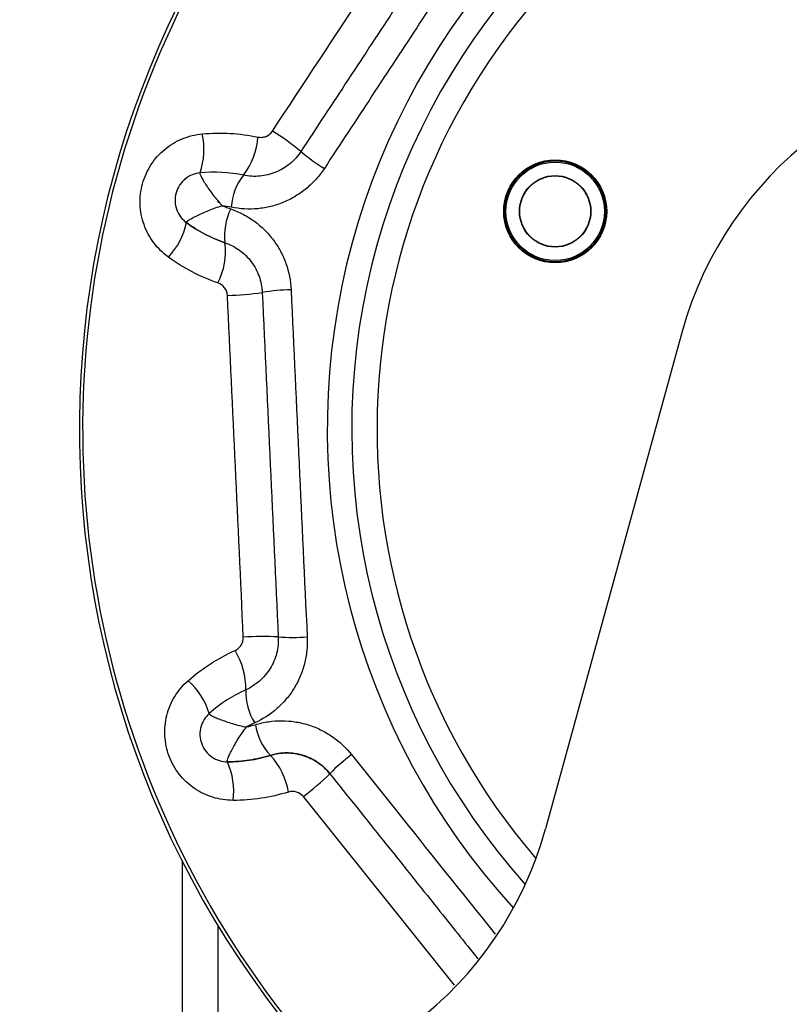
# Model space of a CAD drawing. Header units: inches. Extents: x 170 to 284, y 215 to 248.
# Tile 700 of 1056: x 211.7905 to 211.8708, y 244.1307 to 244.2334. Entities that reach past the tile are written whole.
import ezdxf

# ---------------------------------------------------------------- set-up
doc = ezdxf.new("R2010")
doc.units = ezdxf.units.IN
doc.header["$LTSCALE"] = 0.25
doc.header["$MEASUREMENT"] = 0
doc.layers.add('ANNOTATIONS', color=1, linetype='Continuous')
doc.layers.add('LH FRONT OF HOOD', color=7, linetype='Continuous')
doc.styles.add('ARIAL', font='arial.ttf', dxfattribs={"height": 0.09375})
doc.dimstyles.new('STANDARD$0', dxfattribs={"dimtxt": 0.09375, "dimasz": 0.09375, "dimexe": 0.03125, "dimexo": 0.046875, "dimgap": 0.09, "dimtad": 0, "dimtih": 1, "dimtoh": 1, "dimdec": 4, "dimzin": 0, "dimdsep": 46, "dimtxsty": 'ARIAL', "dimcen": 0.09, "dimadec": 0, "dimazin": 0, "dimtfac": 1, "dimtdec": 4, "dimtofl": 0, "dimtmove": 0, "dimatfit": 1, "dimfxl": 1, "dimtolj": 1, "dimtzin": 0, "dimarcsym": 0})

# ---------------------------------------------------------------- blocks, each defined once
blk = doc.blocks.new('*D57')
at = {"layer": 'ANNOTATIONS', "color": 0, "lineweight": -2, "transparency": 16777216}
for p, q in [((211.573486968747, 244.9262927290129), (212.9080140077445, 244.9262927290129)), ((212.8767640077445, 244.8325427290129), (212.8767640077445, 242.5705891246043)), ((212.8767640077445, 239.8737753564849), (212.8767640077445, 242.1357289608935)), ((212.4115944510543, 239.7800253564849), (212.9080140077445, 239.7800253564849))]:
    blk.add_line(p, q, dxfattribs=at)
at = {"layer": 'ANNOTATIONS', "color": 0, "transparency": 16777216}
for points in [[(212.8611390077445, 244.8325427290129), (212.8923890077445, 244.8325427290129), (212.8767640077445, 244.9262927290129)], [(212.8611390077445, 239.8737753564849), (212.8923890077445, 239.8737753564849), (212.8767640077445, 239.7800253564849)]]:
    blk.add_solid(points, dxfattribs=at)
at = {"layer": 'defpoints', "color": 0, "transparency": 16777216}
for p in [(211.526611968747, 244.9262927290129), (212.3647194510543, 239.7800253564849), (212.8767640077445, 239.7800253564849)]:
    blk.add_point(p, dxfattribs=at)
at = {"layer": 'ANNOTATIONS', "color": 0, "transparency": 16777216, "insert": (212.8767640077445, 242.3531590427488), "char_height": 0.09375, "attachment_point": 5, "style": 'ARIAL'}
blk.add_mtext('\\A1;TOTAL\\PHEIGHT', dxfattribs=at)

msp = doc.modelspace()

# ---------------------------------------------------------------- linework, layer by layer
at = {"layer": 'LH FRONT OF HOOD'}
for p, q in [((211.8112099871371, 244.2145802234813), (211.8112099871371, 244.2143531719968)), ((211.8596660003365, 244.20089793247), (211.8453896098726, 244.1490270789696)), ((211.8358865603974, 244.1327090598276), (211.8201258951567, 244.1523918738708)), ((211.8074800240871, 244.1456937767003), (211.8074800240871, 244.1208780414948)), ((211.8112099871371, 244.1389685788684), (211.8112099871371, 244.1209778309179))]:
    msp.add_line(p, q, dxfattribs=at)
for radius in [0.005374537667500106, 0.005255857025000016, 0.005134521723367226, 0.003730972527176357, 0.003696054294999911]:
    msp.add_circle((211.8464040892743, 244.2134379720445), radius, dxfattribs=at)
for centre, radius, start, end in [((211.8966091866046, 244.1907300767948), 0.09986128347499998, 317.7711300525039, 222.2288699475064), ((211.8966091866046, 244.1907300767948), 0.09951649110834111, 317.6981869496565, 110.6626375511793), ((211.8966091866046, 244.1907300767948), 0.09951649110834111, 110.6626375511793, 222.3018130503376), ((211.8966091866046, 244.1907300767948), 0.07399014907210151, 317.5215552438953, 110.6626375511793), ((211.8966091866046, 244.1907300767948), 0.07399014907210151, 110.6626375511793, 222.4784447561), ((211.8966091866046, 244.1907300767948), 0.06879674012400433, 319.3724087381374, 220.6275912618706), ((211.8966091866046, 244.1907300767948), 0.07143715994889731, 110.6626375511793, 221.6978875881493), ((211.8966091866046, 244.1907300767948), 0.03831689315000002, 15.38847683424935, 164.6115231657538), ((211.8023112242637, 244.2198732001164), 0.007438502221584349, 341.0388398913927, 12.77399604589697), ((211.8080875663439, 244.2216838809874), 0.007313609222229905, 322.2667785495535, 356.1019971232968), ((211.803234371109, 244.199540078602), 0.02612261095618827, 50.45002303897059, 58.46282526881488), ((211.8325826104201, 244.2347548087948), 0.0197189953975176, 229.8499589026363, 238.636242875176), ((211.8186970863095, 244.2134687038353), 0.006104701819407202, 142.226862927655, 176.2215016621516), ((211.8179983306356, 244.2109210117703), 0.006104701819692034, 153.1037734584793, 187.0984121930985), ((211.8006378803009, 244.2137721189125), 0.007438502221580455, 316.5512790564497, 348.2864352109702), ((211.8046822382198, 244.2092679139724), 0.007313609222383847, 333.2232779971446, 7.05849657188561), ((211.8118050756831, 244.2307892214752), 0.02612261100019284, 270.8624498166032, 278.875252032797), ((211.8190815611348, 244.1855294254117), 0.01971899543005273, 90.68903221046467, 99.47531616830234), ((211.8158889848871, 244.1429731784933), 0.02612261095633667, 86.45002303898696, 94.46282526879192), ((211.818933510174, 244.1887129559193), 0.01971899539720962, 265.8499589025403, 274.6362428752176), ((211.8067995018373, 244.1637405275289), 0.007313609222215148, 358.2667785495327, 32.10199712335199), ((211.8031906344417, 244.158880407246), 0.00743850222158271, 17.03883989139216, 48.77399604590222), ((211.8202115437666, 244.1633304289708), 0.006104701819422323, 178.2268629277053, 212.221501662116), ((211.8211437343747, 244.1608585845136), 0.006104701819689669, 189.1037734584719, 223.0984121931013), ((211.8113424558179, 244.1516941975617), 0.007313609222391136, 9.223277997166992, 43.0584965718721), ((211.8369448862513, 244.1409530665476), 0.01971899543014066, 126.6890322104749, 135.4753161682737), ((211.8054229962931, 244.1529609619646), 0.007438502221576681, 352.551279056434, 24.28643521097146), ((211.8044550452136, 244.1732919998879), 0.02612261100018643, 306.8624498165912, 314.8752520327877), ((211.8084464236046, 244.1591949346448), 0.03831689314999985, 270, 344.6115231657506)]:
    msp.add_arc(centre, radius, start, end, dxfattribs=at)
for points, knots in [([(211.8168978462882, 244.2218044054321), (211.8201743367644, 244.2267679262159), (211.823449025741, 244.2317364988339), (211.8299877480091, 244.2416766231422), (211.8332522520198, 244.2466488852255), (211.8365127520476, 244.2516228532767)], [0, 0, 0, 0, 0.5, 0.5, 1, 1, 1, 1]), ([(211.8422290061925, 244.2481834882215), (211.8389034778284, 244.2431452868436), (211.8355794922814, 244.2381018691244), (211.8289426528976, 244.2280125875), (211.8256291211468, 244.2229656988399), (211.8223194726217, 244.2179171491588)], [0, 0, 0, 0, 0.5, 0.5, 1, 1, 1, 1]), ([(211.8060381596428, 244.2086566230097), (211.8057465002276, 244.2088689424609), (211.805470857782, 244.2091033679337), (211.8049622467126, 244.2096056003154), (211.804727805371, 244.2098743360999), (211.8042989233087, 244.2104472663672), (211.8041031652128, 244.2107542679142), (211.8037634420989, 244.2113886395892), (211.8036186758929, 244.2117161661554), (211.8033788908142, 244.2123917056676), (211.8032834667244, 244.2127419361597), (211.8031472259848, 244.2134539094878), (211.8031068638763, 244.2138113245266), (211.8030802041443, 244.214528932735), (211.8030939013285, 244.2148891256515), (211.8031777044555, 244.2156124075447), (211.8032470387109, 244.215967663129), (211.8034375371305, 244.2166608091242), (211.803558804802, 244.2169995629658), (211.803854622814, 244.2176610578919), (211.8040290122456, 244.2179820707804), (211.8044191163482, 244.218586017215), (211.804636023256, 244.2188718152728), (211.8051137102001, 244.2194109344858), (211.8053765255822, 244.2196654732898), (211.8059294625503, 244.2201250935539), (211.8062210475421, 244.2203323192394), (211.8068339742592, 244.2207022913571), (211.8071580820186, 244.2208660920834), (211.8081556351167, 244.2212787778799), (211.808847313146, 244.2214502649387), (211.8095656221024, 244.2215178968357)], [0, 0, 0, 0, 0.06250000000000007, 0.06250000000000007, 0.1250000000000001, 0.1250000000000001, 0.1875000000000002, 0.1875000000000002, 0.2500000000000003, 0.2500000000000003, 0.3125000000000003, 0.3125000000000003, 0.3750000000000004, 0.3750000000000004, 0.4375000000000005, 0.4375000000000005, 0.5000000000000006, 0.5000000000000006, 0.5625000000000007, 0.5625000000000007, 0.6250000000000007, 0.6250000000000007, 0.6875000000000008, 0.6875000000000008, 0.7500000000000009, 0.7500000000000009, 0.8125000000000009, 0.8125000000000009, 0.875000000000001, 0.875000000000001, 1, 1, 1, 1]), ([(211.8153842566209, 244.2211866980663), (211.8155262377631, 244.2211568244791), (211.8156691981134, 244.221148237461), (211.8159570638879, 244.2211732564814), (211.8160985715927, 244.2212070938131), (211.8165000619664, 244.2213690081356), (211.8167360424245, 244.2215592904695), (211.8168978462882, 244.2218044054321)], [0, 0, 0, 0, 0.250000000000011, 0.250000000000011, 0.5000000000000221, 0.5000000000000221, 1, 1, 1, 1]), ([(211.8198679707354, 244.2196824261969), (211.819549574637, 244.219198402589), (211.8191576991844, 244.2187639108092), (211.8184959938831, 244.2182189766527), (211.8182627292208, 244.2180542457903), (211.8177704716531, 244.2177590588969), (211.8175100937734, 244.2176284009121), (211.8169803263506, 244.2174104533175), (211.8167090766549, 244.2173218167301), (211.8161539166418, 244.2171849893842), (211.8158675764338, 244.2171366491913), (211.8150081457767, 244.2170574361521), (211.8144383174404, 244.2170895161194), (211.8138716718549, 244.2172080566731)], [0, 0, 0, 0, 0.2499999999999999, 0.2499999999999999, 0.3749999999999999, 0.3749999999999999, 0.4999999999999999, 0.4999999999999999, 0.6249999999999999, 0.6249999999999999, 0.7499999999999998, 0.7499999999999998, 1, 1, 1, 1]), ([(211.8223194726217, 244.2179171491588), (211.8220602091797, 244.2175216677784), (211.8217732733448, 244.217148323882), (211.8211444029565, 244.2164456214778), (211.8208051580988, 244.216119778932), (211.820088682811, 244.2155266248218), (211.8197100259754, 244.2152576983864), (211.8189113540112, 244.21477580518), (211.818489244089, 244.214562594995), (211.8176310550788, 244.2142069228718), (211.8171918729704, 244.2140622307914), (211.8162934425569, 244.2138386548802), (211.8158302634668, 244.213759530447), (211.8144410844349, 244.2136290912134), (211.8135205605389, 244.2136799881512), (211.8126056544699, 244.2138710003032)], [0, 0, 0, 0, 0.1249999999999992, 0.1249999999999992, 0.2499999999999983, 0.2499999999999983, 0.3749999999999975, 0.3749999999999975, 0.4999999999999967, 0.4999999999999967, 0.6249999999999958, 0.6249999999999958, 0.7499999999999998, 0.7499999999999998, 1, 1, 1, 1]), ([(211.8093461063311, 244.2174562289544), (211.8090653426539, 244.2174290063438), (211.8087927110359, 244.2173618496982), (211.8082645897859, 244.2171448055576), (211.8080154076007, 244.216996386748), (211.8076796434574, 244.2167197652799), (211.8075726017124, 244.2166170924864), (211.8073773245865, 244.2163985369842), (211.8072883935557, 244.2162823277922), (211.8070479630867, 244.2159127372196), (211.8069233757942, 244.2156361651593), (211.8067667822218, 244.215066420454), (211.806732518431, 244.2147645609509), (211.8067562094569, 244.2141777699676), (211.8068143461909, 244.2138836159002), (211.8070102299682, 244.2133393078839), (211.8071501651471, 244.2130818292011), (211.807491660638, 244.2126278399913), (211.8076938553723, 244.2124286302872), (211.807921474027, 244.2122619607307)], [0, 0, 0, 0, 0.1249999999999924, 0.1249999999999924, 0.2499999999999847, 0.2499999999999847, 0.3124999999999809, 0.3124999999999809, 0.3749999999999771, 0.3749999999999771, 0.4999999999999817, 0.4999999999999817, 0.6249999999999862, 0.6249999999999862, 0.7499999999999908, 0.7499999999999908, 0.8749999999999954, 0.8749999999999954, 1, 1, 1, 1]), ([(211.8093461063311, 244.2174562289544), (211.8093165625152, 244.2174533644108), (211.8093081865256, 244.2174228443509), (211.8093325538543, 244.2173100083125), (211.8093648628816, 244.2172287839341), (211.8094662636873, 244.2170213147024), (211.8095350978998, 244.2168958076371), (211.8097009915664, 244.216613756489), (211.8097975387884, 244.2164578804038), (211.8101251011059, 244.2159509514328), (211.8103920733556, 244.2155627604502), (211.81097962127, 244.2147852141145), (211.8112990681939, 244.2143926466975), (211.811672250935, 244.2140257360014)], [0, 0, 0, 0, 0.1249999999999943, 0.1249999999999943, 0.2499999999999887, 0.2499999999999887, 0.374999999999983, 0.374999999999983, 0.4999999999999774, 0.4999999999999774, 0.7499999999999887, 0.7499999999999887, 1, 1, 1, 1]), ([(211.807921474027, 244.2122619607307), (211.8078975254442, 244.2122794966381), (211.8079058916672, 244.2123100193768), (211.8079844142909, 244.2123946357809), (211.8080536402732, 244.2124480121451), (211.8082466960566, 244.2125747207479), (211.8083699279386, 244.2126475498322), (211.8086565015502, 244.2128055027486), (211.8088190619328, 244.2128903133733), (211.8093594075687, 244.2131592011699), (211.8097870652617, 244.2133568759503), (211.8106890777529, 244.2137258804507), (211.8111641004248, 244.2139005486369), (211.811672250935, 244.2140257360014)], [0, 0, 0, 0, 0.1249999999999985, 0.1249999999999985, 0.249999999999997, 0.249999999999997, 0.3749999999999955, 0.3749999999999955, 0.499999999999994, 0.499999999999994, 0.749999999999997, 0.749999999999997, 1, 1, 1, 1]), ([(211.8125539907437, 244.2136826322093), (211.8129960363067, 244.2135314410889), (211.8134236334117, 244.2133480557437), (211.8142501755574, 244.2129174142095), (211.8146477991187, 244.212670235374), (211.8153943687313, 244.2121250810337), (211.8157460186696, 244.2118257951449), (211.8164056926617, 244.2111733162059), (211.8167153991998, 244.2108172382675), (211.8172714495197, 244.2100714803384), (211.8175200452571, 244.2096802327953), (211.8179588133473, 244.2088612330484), (211.818150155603, 244.2084299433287), (211.8186221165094, 244.2071051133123), (211.8188019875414, 244.2061915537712), (211.8188444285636, 244.2052469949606)], [0, 0, 0, 0, 0.1249999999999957, 0.1249999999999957, 0.2499999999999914, 0.2499999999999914, 0.3749999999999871, 0.3749999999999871, 0.4999999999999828, 0.4999999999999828, 0.6249999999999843, 0.6249999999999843, 0.7499999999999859, 0.7499999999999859, 1, 1, 1, 1]), ([(211.8119404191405, 244.2101666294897), (211.8112210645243, 244.210412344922), (211.8105259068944, 244.2107104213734), (211.8091833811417, 244.2114099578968), (211.808535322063, 244.2118124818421), (211.807921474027, 244.2122619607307)], [0, 0, 0, 0, 0.5, 0.5, 1, 1, 1, 1]), ([(211.8119404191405, 244.2101666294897), (211.8122142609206, 244.2100730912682), (211.8124791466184, 244.2099597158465), (211.8129911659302, 244.2096936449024), (211.8132374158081, 244.2095410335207), (211.8136997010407, 244.2092046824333), (211.8139174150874, 244.2090201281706), (211.8143257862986, 244.2086180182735), (211.8145174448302, 244.2083987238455), (211.814861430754, 244.2079398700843), (211.8150152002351, 244.2076992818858), (211.815286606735, 244.2071959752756), (211.8154049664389, 244.2069310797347), (211.8156969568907, 244.2061180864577), (211.8158084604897, 244.2055579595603), (211.8158353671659, 244.2049793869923)], [0, 0, 0, 0, 0.1250000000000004, 0.1250000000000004, 0.2500000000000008, 0.2500000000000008, 0.3750000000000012, 0.3750000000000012, 0.5000000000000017, 0.5000000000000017, 0.6250000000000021, 0.6250000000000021, 0.7500000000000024, 0.7500000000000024, 1, 1, 1, 1]), ([(211.8121982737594, 244.2046695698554), (211.812184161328, 244.2049628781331), (211.8120797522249, 244.2052441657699), (211.8117297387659, 244.2057043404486), (211.8114862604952, 244.2058795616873), (211.8112116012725, 244.2059730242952)], [0, 0, 0, 0, 0.5, 0.5, 1, 1, 1, 1]), ([(211.8138563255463, 244.1690165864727), (211.8135895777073, 244.17495803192), (211.8133184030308, 244.1809025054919), (211.8127656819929, 244.1927875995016), (211.8124840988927, 244.1987290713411), (211.8121982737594, 244.2046695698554)], [0, 0, 0, 0, 0.5, 0.5, 1, 1, 1, 1]), ([(211.8188444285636, 244.2052469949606), (211.8191154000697, 244.1992163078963), (211.8193906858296, 244.1931823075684), (211.8199517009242, 244.1811188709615), (211.8202374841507, 244.1750882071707), (211.8205273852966, 244.1690584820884)], [0, 0, 0, 0, 0.5, 0.5, 1, 1, 1, 1]), ([(211.8129948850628, 244.1676271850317), (211.8131273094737, 244.1676864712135), (211.8132480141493, 244.1677635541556), (211.8134661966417, 244.1679529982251), (211.8135607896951, 244.1680635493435), (211.8137904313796, 244.1684305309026), (211.8138694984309, 244.1687231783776), (211.8138563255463, 244.1690165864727)], [0, 0, 0, 0, 0.2500000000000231, 0.2500000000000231, 0.5000000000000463, 0.5000000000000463, 1, 1, 1, 1]), ([(211.8175064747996, 244.1690456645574), (211.8175333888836, 244.1684669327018), (211.8174717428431, 244.1678850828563), (211.8172567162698, 244.1670552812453), (211.8171648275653, 244.1667849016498), (211.81694008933, 244.1662567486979), (211.8168062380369, 244.1659979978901), (211.8165057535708, 244.1655102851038), (211.816338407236, 244.1652791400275), (211.8159696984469, 244.164842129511), (211.815766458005, 244.164634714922), (211.8151177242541, 244.1640654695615), (211.8146378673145, 244.1637564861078), (211.8141097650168, 244.1635193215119)], [0, 0, 0, 0, 0.2499999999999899, 0.2499999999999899, 0.3749999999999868, 0.3749999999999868, 0.4999999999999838, 0.4999999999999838, 0.6249999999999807, 0.6249999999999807, 0.7499999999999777, 0.7499999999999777, 1, 1, 1, 1]), ([(211.8205273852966, 244.1690584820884), (211.820550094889, 244.1685861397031), (211.8205374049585, 244.168115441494), (211.8204416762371, 244.1671773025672), (211.8203587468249, 244.1667142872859), (211.8201277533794, 244.1658132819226), (211.819979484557, 244.1653731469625), (211.819616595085, 244.1645138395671), (211.8194004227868, 244.1640932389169), (211.8189151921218, 244.163301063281), (211.8186449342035, 244.1629258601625), (211.818049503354, 244.1622168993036), (211.8177212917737, 244.1618806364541), (211.8166740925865, 244.1609585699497), (211.8158994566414, 244.1604586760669), (211.8150470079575, 244.1600754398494)], [0, 0, 0, 0, 0.1249999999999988, 0.1249999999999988, 0.2499999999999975, 0.2499999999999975, 0.3749999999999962, 0.3749999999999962, 0.499999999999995, 0.499999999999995, 0.6249999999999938, 0.6249999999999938, 0.7499999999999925, 0.7499999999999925, 1, 1, 1, 1]), ([(211.8127987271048, 244.1519966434), (211.8124379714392, 244.1519969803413), (211.8120771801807, 244.1520246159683), (211.8113705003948, 244.1521319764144), (211.8110228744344, 244.1522115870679), (211.8103391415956, 244.1524230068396), (211.8100003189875, 244.1525563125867), (211.8093526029, 244.1528698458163), (211.8090429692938, 244.1530497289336), (211.8084519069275, 244.1534553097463), (211.808168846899, 244.1536825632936), (211.8076401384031, 244.1541784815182), (211.8073974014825, 244.1544439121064), (211.8069540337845, 244.1550087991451), (211.8067533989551, 244.1553082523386), (211.8063960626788, 244.1559426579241), (211.8062433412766, 244.1562708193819), (211.8059900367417, 244.1569435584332), (211.8058890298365, 244.1572888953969), (211.8057395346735, 244.1579979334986), (211.8056919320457, 244.1583601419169), (211.8056525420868, 244.1590780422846), (211.8056600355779, 244.1594367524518), (211.805729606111, 244.160153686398), (211.8057926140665, 244.1605140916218), (211.8059697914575, 244.1612109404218), (211.8060838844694, 244.161549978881), (211.8063622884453, 244.1622095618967), (211.8065282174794, 244.1625325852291), (211.8070926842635, 244.1634528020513), (211.8075514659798, 244.1639980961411), (211.8080928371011, 244.1644750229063)], [0, 0, 0, 0, 0.0624999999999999, 0.0624999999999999, 0.1249999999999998, 0.1249999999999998, 0.1874999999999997, 0.1874999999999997, 0.2499999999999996, 0.2499999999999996, 0.3124999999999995, 0.3124999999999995, 0.3749999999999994, 0.3749999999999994, 0.4374999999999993, 0.4374999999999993, 0.4999999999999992, 0.4999999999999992, 0.5624999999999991, 0.5624999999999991, 0.624999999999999, 0.624999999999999, 0.6874999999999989, 0.6874999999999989, 0.7499999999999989, 0.7499999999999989, 0.8124999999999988, 0.8124999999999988, 0.8749999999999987, 0.8749999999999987, 1, 1, 1, 1]), ([(211.8103026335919, 244.1610600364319), (211.8100914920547, 244.1608729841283), (211.8099104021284, 244.1606584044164), (211.809610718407, 244.1601723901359), (211.8094963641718, 244.1599058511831), (211.8093873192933, 244.1594847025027), (211.8093610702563, 244.1593387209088), (211.8093315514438, 244.1590471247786), (211.8093279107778, 244.1589008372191), (211.8093506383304, 244.1584605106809), (211.8094124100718, 244.1581635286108), (211.8096206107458, 244.1576105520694), (211.809770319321, 244.1573462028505), (211.8101343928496, 244.1568854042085), (211.8103543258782, 244.1566816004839), (211.8108327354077, 244.156356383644), (211.811097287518, 244.1562303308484), (211.8116404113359, 244.1560637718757), (211.8119210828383, 244.1560214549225), (211.8122031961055, 244.1560204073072)], [0, 0, 0, 0, 0.1250000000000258, 0.1250000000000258, 0.2500000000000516, 0.2500000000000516, 0.3125000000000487, 0.3125000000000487, 0.3750000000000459, 0.3750000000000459, 0.5000000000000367, 0.5000000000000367, 0.6250000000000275, 0.6250000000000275, 0.7500000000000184, 0.7500000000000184, 0.8750000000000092, 0.8750000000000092, 1, 1, 1, 1]), ([(211.8103026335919, 244.1610600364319), (211.8102804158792, 244.1610403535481), (211.8102915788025, 244.1610107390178), (211.8103776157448, 244.1609337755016), (211.8104514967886, 244.1608870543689), (211.8106554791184, 244.1607788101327), (211.8107849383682, 244.1607177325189), (211.8110849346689, 244.1605870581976), (211.8112546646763, 244.1605177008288), (211.811817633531, 244.1603001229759), (211.8122617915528, 244.160142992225), (211.8131941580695, 244.1598592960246), (211.813683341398, 244.1597294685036), (211.8142009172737, 244.1596519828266)], [0, 0, 0, 0, 0.1249999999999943, 0.1249999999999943, 0.2499999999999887, 0.2499999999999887, 0.374999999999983, 0.374999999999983, 0.4999999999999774, 0.4999999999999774, 0.7499999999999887, 0.7499999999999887, 1, 1, 1, 1]), ([(211.8151159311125, 244.1598926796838), (211.8155624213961, 244.1600301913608), (211.8160161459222, 244.1601331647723), (211.8169379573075, 244.1602705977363), (211.8174049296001, 244.1603043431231), (211.8183293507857, 244.1603021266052), (211.8187897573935, 244.1602666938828), (211.8197069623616, 244.1601265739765), (211.8201668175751, 244.1600205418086), (211.8210550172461, 244.1597440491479), (211.8214861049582, 244.1595736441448), (211.8223224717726, 244.1591689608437), (211.8227307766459, 244.158932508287), (211.8238913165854, 244.1581381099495), (211.8245738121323, 244.1575047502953), (211.8251633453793, 244.1567655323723)], [0, 0, 0, 0, 0.1249999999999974, 0.1249999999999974, 0.2499999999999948, 0.2499999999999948, 0.3749999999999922, 0.3749999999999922, 0.4999999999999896, 0.4999999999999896, 0.6249999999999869, 0.6249999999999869, 0.7499999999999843, 0.7499999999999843, 1, 1, 1, 1]), ([(211.8122031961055, 244.1560204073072), (211.8121735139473, 244.1560205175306), (211.8121623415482, 244.1560501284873), (211.8121761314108, 244.1561647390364), (211.8122007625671, 244.1562486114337), (211.8122824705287, 244.156464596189), (211.8123393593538, 244.1565959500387), (211.812478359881, 244.1568921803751), (211.8125600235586, 244.1570563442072), (211.8128391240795, 244.1575914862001), (211.8130689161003, 244.1580027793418), (211.8135817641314, 244.1588314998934), (211.8138633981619, 244.1592520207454), (211.8142009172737, 244.1596519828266)], [0, 0, 0, 0, 0.1249999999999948, 0.1249999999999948, 0.2499999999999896, 0.2499999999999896, 0.3749999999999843, 0.3749999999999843, 0.4999999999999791, 0.4999999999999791, 0.7499999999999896, 0.7499999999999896, 1, 1, 1, 1]), ([(211.8166861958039, 244.1566875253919), (211.815959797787, 244.1564634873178), (211.8152221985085, 244.1562960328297), (211.8137248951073, 244.1560728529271), (211.8129640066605, 244.1560175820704), (211.8122031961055, 244.1560204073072)], [0, 0, 0, 0, 0.5, 0.5, 1, 1, 1, 1]), ([(211.8228862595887, 244.1547803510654), (211.8225182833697, 244.1552402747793), (211.8220923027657, 244.1556315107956), (211.8213695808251, 244.1561194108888), (211.8211160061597, 244.1562637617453), (211.8205975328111, 244.1565098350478), (211.8203307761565, 244.1566128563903), (211.8197822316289, 244.1567790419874), (211.8194990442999, 244.1568420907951), (211.8189352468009, 244.1569243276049), (211.8186526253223, 244.1569443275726), (211.8180859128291, 244.1569427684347), (211.8178000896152, 244.1569208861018), (211.8172364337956, 244.1568351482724), (211.8169590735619, 244.1567716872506), (211.8166861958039, 244.1566875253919)], [0, 0, 0, 0, 0.25, 0.25, 0.375, 0.375, 0.5, 0.5, 0.625, 0.625, 0.75, 0.75, 0.875, 0.875, 1, 1, 1, 1]), ([(211.8166861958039, 244.1566875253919), (211.8169627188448, 244.1567728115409), (211.8172436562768, 244.1568367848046), (211.8178142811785, 244.1569224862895), (211.818103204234, 244.1569437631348), (211.8186749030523, 244.156943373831), (211.8189595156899, 244.1569220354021), (211.8195262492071, 244.1568367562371), (211.8198102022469, 244.1567719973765), (211.8203582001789, 244.1566029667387), (211.8206240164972, 244.1564987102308), (211.8211394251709, 244.1562510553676), (211.8213908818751, 244.1561063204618), (211.8221049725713, 244.1556202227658), (211.8225244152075, 244.1552326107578), (211.8228862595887, 244.1547803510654)], [0, 0, 0, 0, 0.1250000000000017, 0.1250000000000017, 0.2500000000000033, 0.2500000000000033, 0.375000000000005, 0.375000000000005, 0.5000000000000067, 0.5000000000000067, 0.6250000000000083, 0.6250000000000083, 0.75000000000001, 0.75000000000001, 1, 1, 1, 1]), ([(211.8251633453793, 244.1567655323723), (211.8266426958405, 244.1549107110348), (211.8316204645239, 244.1486695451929), (211.8366162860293, 244.1424366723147), (211.8401273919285, 244.1380561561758)], [0, 0, 0, 0, 0.2971914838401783, 1, 1, 1, 1]), ([(211.8228862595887, 244.1547803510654), (211.8266297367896, 244.1501014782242), (211.8317836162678, 244.1436597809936), (211.8369374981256, 244.137218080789), (211.8383479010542, 244.1354552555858)], [0, 0, 0, 0, 0.7263416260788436, 1, 1, 1, 1]), ([(211.8201258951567, 244.1523918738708), (211.8199420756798, 244.1526208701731), (211.8196922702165, 244.1527870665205), (211.8191386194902, 244.1529536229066), (211.8188386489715, 244.1529522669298), (211.8185615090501, 244.1528664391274)], [0, 0, 0, 0, 0.5, 0.5, 1, 1, 1, 1])]:
    msp.add_open_spline(points, degree=3, knots=knots, dxfattribs=at)
for points in [[(211.8396373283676, 244.2497356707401), (211.8363424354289, 244.2447267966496), (211.8297526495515, 244.2347090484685), (211.8231628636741, 244.2246913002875), (211.8198679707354, 244.2196824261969)], [(211.8095656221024, 244.2215178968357), (211.8115237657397, 244.2217022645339), (211.8134633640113, 244.2215908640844), (211.8153842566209, 244.2211866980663)], [(211.8138716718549, 244.2172080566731), (211.8123782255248, 244.2175204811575), (211.8108696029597, 244.2176039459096), (211.8093461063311, 244.2174562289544)], [(211.8126056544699, 244.2138710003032), (211.8122966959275, 244.2139355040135), (211.8119855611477, 244.2139870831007), (211.8116722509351, 244.2140257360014)], [(211.8116722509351, 244.2140257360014), (211.8119614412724, 244.2138991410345), (211.8122553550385, 244.2137847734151), (211.8125539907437, 244.2136826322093)], [(211.807921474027, 244.2122619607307), (211.8091564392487, 244.2113576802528), (211.8104965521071, 244.2106598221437), (211.8119404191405, 244.2101666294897)], [(211.8112116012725, 244.2059730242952), (211.809353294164, 244.206605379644), (211.807628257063, 244.2074990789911), (211.8060381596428, 244.2086566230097)], [(211.8158353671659, 244.2049793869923), (211.8161138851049, 244.1989904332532), (211.8166709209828, 244.1870125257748), (211.8172279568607, 244.1750346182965), (211.8175064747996, 244.1690456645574)], [(211.8080928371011, 244.1644750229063), (211.8095686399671, 244.1657751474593), (211.8112032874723, 244.1668250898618), (211.8129948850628, 244.1676271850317)], [(211.8141097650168, 244.1635193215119), (211.8127179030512, 244.1628942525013), (211.8114483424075, 244.1620750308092), (211.8103026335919, 244.1610600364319)], [(211.8150470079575, 244.1600754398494), (211.8147591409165, 244.1599460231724), (211.8144771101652, 244.1598048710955), (211.8142009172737, 244.1596519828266)], [(211.8142009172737, 244.1596519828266), (211.8145092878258, 244.1597195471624), (211.8148142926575, 244.1597997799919), (211.8151159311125, 244.1598926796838)], [(211.8122031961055, 244.1560204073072), (211.8137338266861, 244.1560147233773), (211.8152281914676, 244.156237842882), (211.8166861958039, 244.1566875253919)], [(211.8185615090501, 244.1528664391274), (211.8166864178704, 244.1522857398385), (211.8147655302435, 244.1519948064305), (211.8127987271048, 244.1519966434)]]:
    msp.add_open_spline(points, degree=3, dxfattribs=at)

# ---------------------------------------------------------------- dimensions: what is measured, and where the dimension line sits
at = {"layer": 'ANNOTATIONS'}
dim = msp.add_linear_dim(base=(212.8767640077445, 239.7800253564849), p1=(211.5266119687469, 244.9262927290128), p2=(212.3647194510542, 239.7800253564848), angle=90, text='TOTAL\\PHEIGHT', dimstyle='STANDARD$0', dxfattribs=at)
dim.commit()
dim.dimension.update_dxf_attribs({"geometry": '*D57', "text_midpoint": (212.8767640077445, 242.3531590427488)})

doc.saveas('drawing.dxf')
